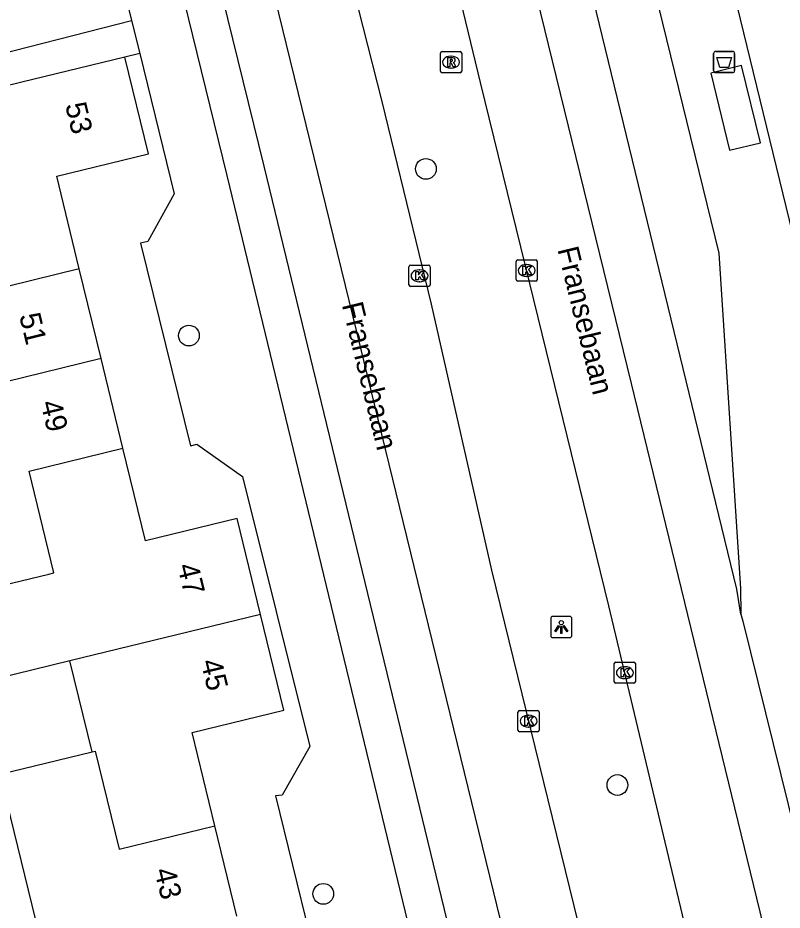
# Model space of a CAD drawing. Extents: x 158461 to 159795, y 387220 to 388672.
# Drawn here: x 159339.99 to 159376.05, y 387924.95 to 387967.02 of the extents above; entities that cross this region are included whole.
import ezdxf

# ---------------------------------------------------------------- set-up
doc = ezdxf.new("R2010")
doc.units = 0
for name, color, linetype in [('IMGEO_Afvalbak', 7, 'Continuous'), ('IMGEO_Boom', 7, 'Continuous'), ('IMGEO_Kolk', 7, 'Continuous'), ('IMGEO_Lichtpunt', 7, 'Continuous'), ('IMGEO_Openbare_ruimte_label', 7, 'Continuous'), ('IMGEO_Pand', 7, 'Continuous'), ('IMGEO_Pand_nummerreeks', 7, 'Continuous'), ('IMGEO_Parkeervlak_open', 7, 'Continuous'), ('IMGEO_Rijbaan_lokaal_gesloten', 7, 'Continuous'), ('IMGEO_Rioolput', 7, 'Continuous'), ('IMGEO_Voetpad_gesloten', 7, 'Continuous'), ('IMGEO_Voetpad_open', 7, 'Continuous')]:
    doc.layers.add(name, color=color, linetype=linetype)

msp = doc.modelspace()

# ---------------------------------------------------------------- linework, layer by layer
at = {"layer": 'IMGEO_Afvalbak'}
for p, q in [((159372.918, 387965.434), (159373.708, 387965.434)), ((159373.708, 387965.434), (159372.918, 387965.434)), ((159372.818, 387964.534), (159372.818, 387965.334)), ((159372.818, 387965.334), (159372.818, 387964.534)), ((159373.808, 387965.334), (159373.808, 387964.534)), ((159373.808, 387964.534), (159373.808, 387965.334)), ((159373.708, 387964.434), (159372.918, 387964.434)), ((159372.918, 387964.434), (159373.708, 387964.434))]:
    msp.add_line(p, q, dxfattribs=at)
msp.add_lwpolyline([(159372.961, 387965.148), (159373.665, 387965.148), (159373.516, 387964.678), (159373.11, 387964.678), (159372.961, 387965.148)], dxfattribs=at)
for centre, start, end in [((159372.918, 387965.334), 90, 180), ((159372.918, 387965.334), 90, 180), ((159373.708, 387965.334), 0, 90), ((159373.708, 387965.334), 360, 90), ((159372.918, 387964.534), 180, 270), ((159372.918, 387964.534), 180, 270), ((159373.708, 387964.534), 270, 0), ((159373.708, 387964.534), 270, 0)]:
    msp.add_arc(centre, 0.1, start, end, dxfattribs=at)
at = {"layer": 'IMGEO_Boom'}
for centre in [(159359.245, 387959.896), (159348.065, 387952.038), (159368.278, 387930.851), (159354.403, 387925.718)]:
    msp.add_circle(centre, 0.489, dxfattribs=at)
at = {"layer": 'IMGEO_Kolk'}
for p, q in [((159358.519, 387955.36), (159359.371, 387955.36)), ((159363.5, 387954.682), (159363.5, 387955.534)), ((159363.575, 387955.608), (159364.427, 387955.608)), ((159363.988, 387955.388), (159364.013, 387955.388)), ((159364.501, 387955.534), (159364.501, 387954.682)), ((159358.444, 387954.434), (159358.444, 387955.286)), ((159358.932, 387955.14), (159358.957, 387955.14)), ((159359.445, 387955.286), (159359.445, 387954.434)), ((159358.955, 387954.58), (159358.93, 387954.58)), ((159364.427, 387954.608), (159363.575, 387954.608)), ((159364.011, 387954.828), (159363.986, 387954.828)), ((159359.371, 387954.36), (159358.519, 387954.36)), ((159368.128, 387935.72), (159368.128, 387936.572)), ((159368.203, 387936.646), (159369.055, 387936.646)), ((159368.616, 387936.426), (159368.641, 387936.426)), ((159369.129, 387936.572), (159369.129, 387935.72)), ((159369.055, 387935.646), (159368.203, 387935.646)), ((159368.639, 387935.866), (159368.614, 387935.866)), ((159363.588, 387933.435), (159363.588, 387934.287)), ((159363.663, 387934.361), (159364.515, 387934.361)), ((159364.589, 387934.287), (159364.589, 387933.435)), ((159364.076, 387934.141), (159364.101, 387934.141)), ((159364.099, 387933.581), (159364.074, 387933.581)), ((159364.515, 387933.361), (159363.663, 387933.361))]:
    msp.add_line(p, q, dxfattribs=at)
for points in [[(159358.519, 387955.36), (159359.371, 387955.36)], [(159363.5, 387954.682), (159363.5, 387955.534)], [(159363.575, 387955.608), (159364.427, 387955.608)], [(159364.501, 387955.534), (159364.501, 387954.682)], [(159358.444, 387954.434), (159358.444, 387955.286)], [(159358.765, 387955.06), (159358.888, 387955.06), (159358.888, 387954.909), (159359.018, 387955.06), (159359.182, 387955.06), (159359.036, 387954.909), (159359.189, 387954.66), (159359.037, 387954.66), (159358.952, 387954.824), (159358.888, 387954.757), (159358.888, 387954.66), (159358.765, 387954.66), (159358.765, 387955.06)], [(159359.445, 387955.286), (159359.445, 387954.434)], [(159363.821, 387955.308), (159363.944, 387955.308), (159363.944, 387955.157), (159364.074, 387955.308), (159364.238, 387955.308), (159364.092, 387955.157), (159364.245, 387954.908), (159364.093, 387954.908), (159364.008, 387955.072), (159363.944, 387955.005), (159363.944, 387954.908), (159363.821, 387954.908), (159363.821, 387955.308)], [(159364.427, 387954.608), (159363.575, 387954.608)], [(159359.371, 387954.36), (159358.519, 387954.36)], [(159368.128, 387935.72), (159368.128, 387936.572)], [(159368.203, 387936.646), (159369.055, 387936.646)], [(159369.129, 387936.572), (159369.129, 387935.72)], [(159368.449, 387936.346), (159368.572, 387936.346), (159368.572, 387936.195), (159368.702, 387936.346), (159368.866, 387936.346), (159368.72, 387936.195), (159368.873, 387935.946), (159368.721, 387935.946), (159368.636, 387936.11), (159368.572, 387936.043), (159368.572, 387935.946), (159368.449, 387935.946), (159368.449, 387936.346)], [(159369.055, 387935.646), (159368.203, 387935.646)], [(159363.588, 387933.435), (159363.588, 387934.287)], [(159363.663, 387934.361), (159364.515, 387934.361)], [(159364.589, 387934.287), (159364.589, 387933.435)], [(159363.909, 387934.061), (159364.032, 387934.061), (159364.032, 387933.91), (159364.162, 387934.061), (159364.326, 387934.061), (159364.18, 387933.91), (159364.333, 387933.661), (159364.181, 387933.661), (159364.096, 387933.825), (159364.032, 387933.758), (159364.032, 387933.661), (159363.909, 387933.661), (159363.909, 387934.061)], [(159364.515, 387933.361), (159363.663, 387933.361)]]:
    msp.add_lwpolyline(points, dxfattribs=at)
for centre, start, end in [((159358.521, 387955.284), 91.552, 178.448), ((159358.521, 387955.284), 91.552, 178.448), ((159359.369, 387955.284), 1.552, 88.448), ((159359.369, 387955.284), 1.552, 88.448), ((159363.577, 387955.532), 91.552, 178.448), ((159363.577, 387955.532), 91.552, 178.448), ((159364.425, 387955.532), 1.552, 88.448), ((159364.425, 387955.532), 1.552, 88.448), ((159363.577, 387954.684), 181.552, 268.448), ((159363.577, 387954.684), 181.552, 268.448), ((159364.425, 387954.684), 271.552, 358.448), ((159364.425, 387954.684), 271.552, 358.448), ((159358.521, 387954.436), 181.552, 268.448), ((159358.521, 387954.436), 181.552, 268.448), ((159359.369, 387954.436), 271.552, 358.448), ((159359.369, 387954.436), 271.552, 358.448), ((159368.205, 387936.57), 91.552, 178.448), ((159368.205, 387936.57), 91.552, 178.448), ((159369.053, 387936.57), 1.552, 88.448), ((159369.053, 387936.57), 1.552, 88.448), ((159368.205, 387935.722), 181.552, 268.448), ((159368.205, 387935.722), 181.552, 268.448), ((159369.053, 387935.722), 271.552, 358.448), ((159369.053, 387935.722), 271.552, 358.448), ((159363.665, 387934.285), 91.552, 178.448), ((159363.665, 387934.285), 91.552, 178.448), ((159364.513, 387934.285), 1.552, 88.448), ((159364.513, 387934.285), 1.552, 88.448), ((159363.665, 387933.437), 181.552, 268.448), ((159363.665, 387933.437), 181.552, 268.448), ((159364.513, 387933.437), 271.552, 358.448), ((159364.513, 387933.437), 271.552, 358.448)]:
    msp.add_arc(centre, 0.0765, start, end, dxfattribs=at)
for centre, major_axis, ratio, start_param, end_param in [((159363.987, 387955.108), (-0.387, 0.002), 0.722429, 4.712389, 7.853982), ((159364.012, 387955.108), (-0.39, 0.002), 0.717154, 1.570796, 4.712389), ((159358.931, 387954.86), (-0.387, 0.002), 0.722429, 4.712389, 7.853982), ((159358.956, 387954.86), (-0.39, 0.002), 0.717154, 1.570796, 4.712389), ((159368.615, 387936.146), (-0.387, 0.002), 0.722429, 4.712389, 7.853982), ((159368.64, 387936.146), (-0.39, 0.002), 0.717154, 1.570796, 4.712389), ((159364.075, 387933.861), (-0.387, 0.002), 0.722429, 4.712389, 7.853982), ((159364.1, 387933.861), (-0.39, 0.002), 0.717154, 1.570796, 4.712389)]:
    msp.add_ellipse(centre, major_axis=major_axis, ratio=ratio, start_param=start_param, end_param=end_param, dxfattribs=at)
at = {"layer": 'IMGEO_Lichtpunt'}
for p, q in [((159365.133, 387938.703), (159365.133, 387937.896)), ((159365.133, 387938.703), (159365.133, 387937.896)), ((159366.035, 387938.798), (159365.227, 387938.798)), ((159366.035, 387938.798), (159365.227, 387938.798)), ((159366.129, 387937.896), (159366.129, 387938.703)), ((159366.129, 387937.896), (159366.129, 387938.703)), ((159365.227, 387937.802), (159366.035, 387937.802)), ((159365.227, 387937.802), (159366.035, 387937.802))]:
    msp.add_line(p, q, dxfattribs=at)
for points in [[(159365.507, 387938.367), (159365.546, 387938.339), (159365.358, 387938.077), (159365.32, 387938.104), (159365.507, 387938.367)], [(159365.609, 387938.319), (159365.656, 387938.319), (159365.656, 387937.997), (159365.609, 387937.997), (159365.609, 387938.319)], [(159365.719, 387938.339), (159365.757, 387938.366), (159365.944, 387938.104), (159365.905, 387938.076), (159365.719, 387938.339)]]:
    msp.add_lwpolyline(points, dxfattribs=at)
msp.add_circle((159365.632, 387938.501), 0.0994, dxfattribs=at)
for centre, start, end in [((159365.227, 387938.703), 90, 180), ((159365.227, 387938.703), 90, 180), ((159366.035, 387938.703), 0, 90), ((159366.035, 387938.703), 0, 90), ((159365.227, 387937.896), 180, 270), ((159365.227, 387937.896), 180, 270), ((159366.035, 387937.896), 270, 0), ((159366.035, 387937.896), 270, 360)]:
    msp.add_arc(centre, 0.0946, start, end, dxfattribs=at)
at = {"layer": 'IMGEO_Pand'}
for points in [[(159344.131, 387971.891), (159345.359, 387966.895)], [(159337.722, 387964.951), (159345.359, 387966.895)], [(159345.046, 387965.164), (159340.189, 387963.98), (159336.083, 387962.979), (159332.391, 387962.079)], [(159342.894, 387955.179), (159341.828, 387959.55), (159346.157, 387960.606), (159345.046, 387965.164)], [(159342.894, 387955.179), (159338.464, 387954.099), (159337.346, 387958.688), (159333.469, 387957.657)], [(159343.923, 387950.955), (159342.894, 387955.179)], [(159343.923, 387950.955), (159334.881, 387948.75)], [(159344.953, 387946.731), (159343.923, 387950.955)], [(159337.983, 387939.959), (159341.456, 387940.795), (159341.693, 387940.853), (159340.524, 387945.651), (159344.953, 387946.731)], [(159351.446, 387938.895), (159350.345, 387943.412), (159346.019, 387942.358), (159344.953, 387946.731)], [(159342.454, 387936.704), (159338.971, 387935.855), (159337.983, 387939.959)], [(159351.446, 387938.895), (159342.454, 387936.704)], [(159349.292, 387928.925), (159348.219, 387933.327), (159352.547, 387934.382), (159351.446, 387938.895)], [(159343.499, 387932.417), (159342.454, 387936.704)], [(159341.327, 387922.477), (159339.162, 387931.36), (159343.499, 387932.417)], [(159343.499, 387932.417), (159343.639, 387932.451), (159344.768, 387927.822), (159349.292, 387928.925)], [(159350.329, 387924.673), (159349.292, 387928.925)]]:
    msp.add_lwpolyline(points, dxfattribs=at)
at = {"layer": 'IMGEO_Parkeervlak_open'}
msp.add_lwpolyline([(159345.743, 387965.334), (159345.046, 387965.164)], dxfattribs=at)
at = {"layer": 'IMGEO_Rijbaan_lokaal_gesloten'}
for points in [[(159362.464, 387894.175), (159363.186, 387895.344), (159364.294, 387897.677), (159364.58, 387898.514), (159365.206, 387900.599), (159365.671, 387902.656), (159365.834, 387903.739), (159366.055, 387905.603), (159366.155, 387907.319), (159365.991, 387909.757), (159365.801, 387911.236), (159365.326, 387913.868), (159363.608, 387921.02), (159355.817, 387952.917), (159351.567, 387970.272), (159348.668, 387982.132), (159345.612, 387994.616), (159343.286, 387994.065)], [(159374.487, 387911.544), (159367.878, 387939.305), (159364.152, 387954.494), (159362.046, 387963.082), (159361.828, 387963.977), (159360.1, 387971.07), (159356.208, 387986.899)], [(159359.814, 387987.023), (159368.932, 387949.781), (159375.144, 387924.284), (159377.56, 387914.383), (159378.462, 387910.655), (159378.774, 387909.238), (159379.025, 387907.77), (159379.177, 387906.413), (159379.271, 387904.731), (159379.271, 387902.517), (159379.216, 387901.532), (159379.088, 387900.493), (159378.867, 387898.825), (159378.6, 387897.325), (159378.453, 387896.649), (159378.078, 387895.198), (159377.364, 387892.81), (159377.059, 387892.042), (159375.997, 387889.772)], [(159351.502, 387985.752), (159355.373, 387970.136), (159357.165, 387963.076), (159359.493, 387953.521), (159362.344, 387940.982), (159368.055, 387917.654)], [(159363.078, 387984.613), (159368.313, 387975.317), (159373.058, 387955.922), (159374.084, 387940.118), (159374.107, 387938.907)], [(159374.107, 387938.907), (159373.916, 387940.091), (159363.078, 387984.613)], [(159361.781, 387918.113), (159351.618, 387960.019), (159346.207, 387982.018)], [(159374.107, 387938.907), (159374.195, 387938.571), (159376.693, 387928.477), (159377.273, 387926.093)]]:
    msp.add_lwpolyline(points, dxfattribs=at)
at = {"layer": 'IMGEO_Rioolput'}
for p, q in [((159360.006, 387965.43), (159360.858, 387965.43)), ((159359.931, 387964.504), (159359.931, 387965.356)), ((159360.419, 387965.21), (159360.444, 387965.21)), ((159360.932, 387965.356), (159360.932, 387964.504)), ((159360.442, 387964.65), (159360.417, 387964.65)), ((159360.858, 387964.43), (159360.006, 387964.43))]:
    msp.add_line(p, q, dxfattribs=at)
for points in [[(159360.006, 387965.43), (159360.858, 387965.43)], [(159359.931, 387964.504), (159359.931, 387965.356)], [(159360.52, 387965.128), (159360.268, 387965.13), (159360.268, 387964.73)], [(159360.446, 387965.049), (159360.392, 387965.049), (159360.392, 387964.968)], [(159360.932, 387965.356), (159360.932, 387964.504)], [(159360.268, 387964.73), (159360.392, 387964.73), (159360.392, 387964.892), (159360.403, 387964.892)], [(159360.392, 387964.968), (159360.444, 387964.968)], [(159360.45, 387964.863), (159360.521, 387964.73), (159360.661, 387964.73), (159360.596, 387964.856)], [(159360.858, 387964.43), (159360.006, 387964.43)]]:
    msp.add_lwpolyline(points, dxfattribs=at)
for centre, radius, start, end in [((159360.008, 387965.354), 0.0765, 91.552, 178.448), ((159360.008, 387965.354), 0.0765, 91.552, 178.448), ((159360.856, 387965.354), 0.0765, 1.552, 88.448), ((159360.856, 387965.354), 0.0765, 1.552, 88.448), ((159360.452, 387964.953), 0.0964, 77.0061, 93.1865), ((159360.466, 387965.01), 0.0378, 276.6634, 79.6772), ((159360.519, 387965.018), 0.109, 350.3612, 89.416), ((159360.517, 387965.018), 0.112, 277.5842, 350.9817), ((159360.402, 387964.839), 0.0533, 26.0293, 88.6989), ((159360.428, 387965.157), 0.19, 274.7715, 282.9687), ((159360.501, 387964.803), 0.108, 29.5134, 73.7905), ((159360.008, 387964.506), 0.0765, 181.552, 268.448), ((159360.008, 387964.506), 0.0765, 181.552, 268.448), ((159360.856, 387964.506), 0.0765, 271.552, 358.448), ((159360.856, 387964.506), 0.0765, 271.552, 358.448)]:
    msp.add_arc(centre, radius, start, end, dxfattribs=at)
for centre, major_axis, ratio, start_param, end_param in [((159360.418, 387964.93), (-0.387, 0.002), 0.722429, 4.712389, 7.853982), ((159360.443, 387964.93), (-0.39, 0.002), 0.717154, 1.570796, 4.712389)]:
    msp.add_ellipse(centre, major_axis=major_axis, ratio=ratio, start_param=start_param, end_param=end_param, dxfattribs=at)
at = {"layer": 'IMGEO_Voetpad_gesloten'}
msp.add_lwpolyline([(159374.139, 387964.771), (159372.681, 387964.416), (159373.57, 387960.773), (159375.027, 387961.128), (159374.139, 387964.771)], dxfattribs=at)
at = {"layer": 'IMGEO_Voetpad_open'}
for points in [[(159379.01, 387946.775), (159367.637, 387993.397)], [(159359.122, 387921.411), (159349.862, 387959.591), (159345.234, 387978.51), (159345.149, 387978.848)], [(159345.359, 387966.895), (159345.743, 387965.334)], [(159345.743, 387965.334), (159347.369, 387958.717), (159346.126, 387956.481), (159345.776, 387956.401), (159348.141, 387946.846), (159348.44, 387946.926), (159350.597, 387945.394), (159353.767, 387932.662), (159352.465, 387930.376), (159352.145, 387930.346), (159354.549, 387920.541), (159354.849, 387920.601), (159356.986, 387919.079), (159358.437, 387913.132)]]:
    msp.add_lwpolyline(points, dxfattribs=at)

# ---------------------------------------------------------------- texts
at = {"layer": 'IMGEO_Openbare_ruimte_label'}
for rotation, p in [(283.7721, (159365.443, 387956.108)), (283.6472, (159355.275, 387953.494))]:
    msp.add_text('Fransebaan', height=1, rotation=rotation, dxfattribs=at).set_placement(p)
at = {"layer": 'IMGEO_Pand_nummerreeks'}
for s, rotation, p in [('53', 283.6986, (159342.219, 387962.911)), ('51', 283.7001, (159340.053, 387952.983)), ('49', 283.6992, (159341.056, 387948.869)), ('47', 283.7049, (159347.513, 387941.18)), ('45', 283.7043, (159348.614, 387936.665)), ('43', 283.7008, (159346.428, 387926.824))]:
    msp.add_text(s, height=1, rotation=rotation, dxfattribs=at).set_placement(p)

doc.saveas('drawing.dxf')
